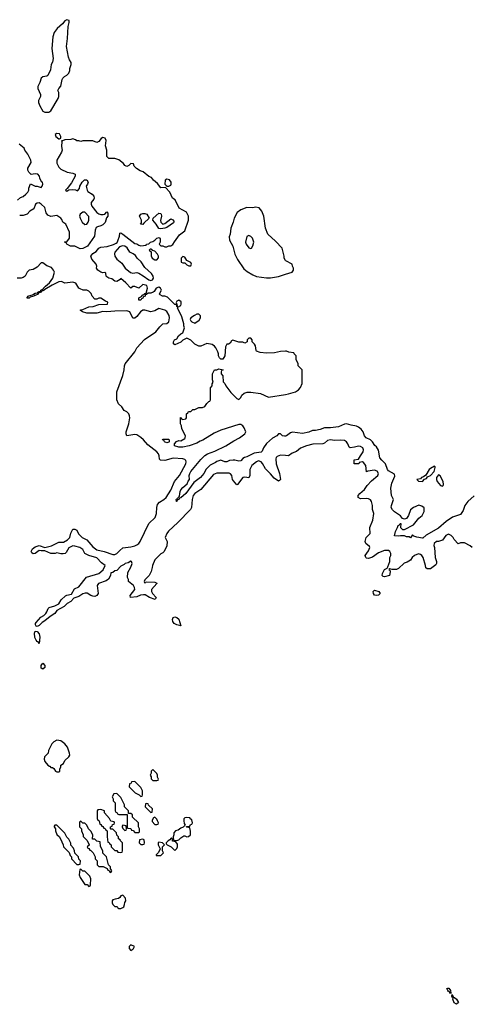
# Model space of a CAD drawing. Header units: inches. Extents: x 2710684 to 2828758, y 857022 to 965663.
# Tile 315 of 316: x 2787337 to 2791860, y 907612 to 917479. Entities that reach past the tile are written whole.
import ezdxf

# ---------------------------------------------------------------- set-up
doc = ezdxf.new("R2010")
doc.units = ezdxf.units.IN
doc.header["$MEASUREMENT"] = 0
for name, color, linetype in [('C7980', 7, 'Continuous'), ('C7981', 7, 'Continuous'), ('C7990', 7, 'Continuous'), ('C7991', 7, 'Continuous')]:
    doc.layers.add(name, color=color, linetype=linetype)

msp = doc.modelspace()

# ---------------------------------------------------------------- linework, layer by layer
at = {"layer": 'C7980', "color": 4, "elevation": 12}
msp.add_lwpolyline([(2787635.9, 910000), (2787638.5, 909998.5), (2787650, 909986), (2787664.7, 909984.7), (2787676.9, 909976.9), (2787694, 909950), (2787710, 909942), (2787730, 909942), (2787738, 909950), (2787738, 909970), (2787747.3, 909992.7), (2787747.6, 910000)], dxfattribs=at)
for points in [[(2788670, 909966), (2788654, 909950), (2788654, 909930), (2788642, 909910), (2788652, 909892), (2788652.7, 909872.7), (2788670, 909854), (2788710, 909854), (2788722, 909858), (2788726, 909870), (2788718, 909890), (2788718, 909910), (2788710, 909926)], [(2788490, 909846), (2788458, 909842), (2788452.7, 909827.3), (2788438, 909822), (2788434, 909790), (2788494, 909730), (2788532.7, 909712.7), (2788550, 909694), (2788562, 909698), (2788566, 909710), (2788566, 909750), (2788550, 909786)], [(2788310, 909726), (2788278, 909722), (2788262, 909690), (2788271.6, 909671.6), (2788274, 909650), (2788294, 909630), (2788294, 909550), (2788298, 909538), (2788312.7, 909532.7), (2788318, 909518), (2788330, 909514), (2788414, 909514), (2788414, 909390), (2788418, 909378), (2788450, 909374), (2788458, 909358), (2788472.7, 909352.7), (2788490, 909334), (2788530, 909334), (2788538, 909342), (2788538, 909370), (2788526, 909390), (2788526, 909430), (2788467.3, 909487.3), (2788466, 909510), (2788450, 909526), (2788426, 909526), (2788426, 909550), (2788386, 909590), (2788386, 909610), (2788350, 909686)], [(2788610, 909626), (2788598, 909622), (2788594, 909590), (2788650, 909534), (2788662, 909538), (2788666, 909570), (2788627.3, 909607.3), (2788622, 909622)], [(2788150, 909566), (2788118, 909562), (2788114, 909550), (2788112.7, 909472.7), (2788118, 909458), (2788131.6, 909451.6), (2788138, 909418), (2788150, 909414), (2788158, 909398), (2788170, 909394), (2788178, 909378), (2788192.7, 909372.7), (2788198, 909358), (2788214, 909350), (2788212, 909290), (2788218, 909238), (2788232.7, 909232.7), (2788238, 909218), (2788254, 909210), (2788254, 909190), (2788290, 909154), (2788310, 909154), (2788318, 909138), (2788350, 909134), (2788362, 909138), (2788366, 909150), (2788366, 909230), (2788346, 909250), (2788342, 909262), (2788326, 909270), (2788326, 909290), (2788308.4, 909308.4), (2788306, 909330), (2788270, 909366), (2788250, 909366), (2788246, 909370), (2788246, 909390), (2788262, 909398), (2788267.3, 909412.7), (2788282, 909418), (2788286, 909430), (2788282, 909442), (2788250, 909446), (2788234.6, 909474.6), (2788186, 909530), (2788186, 909550)], [(2787950, 909446), (2787938, 909442), (2787934, 909430), (2787934, 909390), (2787954, 909370), (2787954, 909350), (2787971.6, 909311.6), (2787972.7, 909292.7), (2788012.7, 909252.7), (2788031.6, 909211.6), (2788031.6, 909208.4), (2788014, 909190), (2788018, 909178), (2788030, 909174), (2788038, 909158), (2788050, 909154), (2788072, 909130), (2788094, 909090), (2788094, 909070), (2788111.6, 909051.6), (2788114, 909010), (2788130, 908994), (2788171.6, 908991.6), (2788212.7, 908972.7), (2788218, 908958), (2788234, 908954), (2788238, 908938), (2788250, 908934), (2788258, 908950), (2788250, 908966), (2788246, 908966), (2788246, 908990), (2788226, 909010), (2788206, 909090), (2788168.4, 909128.4), (2788168, 909150), (2788147.3, 909192.7), (2788142, 909242), (2788108.4, 909248.4), (2788090, 909266), (2788067.3, 909267.3), (2788068, 909310), (2788048.4, 909348.4), (2788026, 909370), (2788010, 909406), (2787990, 909426), (2787970, 909426)], [(2788690, 909486), (2788678, 909482), (2788663.6, 909456.4), (2788663.6, 909443.6), (2788690, 909414), (2788710, 909414), (2788722, 909418), (2788726, 909430), (2788718, 909450), (2788710, 909466)], [(2789010, 909485.2), (2788990, 909481.2), (2788982, 909470), (2788980.7, 909450), (2788983.5, 909423.5), (2788994, 909406), (2788972.7, 909387.3), (2788950, 909379), (2788922.8, 909357.2), (2788898, 909350), (2788878.8, 909330), (2788881, 909310), (2788874, 909290), (2788878, 909258), (2788910, 909254), (2788930, 909262), (2788950, 909282), (2788980.4, 909299.6), (2788990, 909302), (2789010, 909292), (2789027.3, 909292.7), (2789046, 909310), (2789047.3, 909347.3), (2789042, 909382), (2789010, 909386), (2789006, 909390), (2789006, 909394), (2789042, 909398), (2789047.3, 909412.7), (2789062, 909418), (2789066, 909430), (2789062, 909462), (2789050, 909466), (2789040.4, 909480.4)], [(2787710, 909406), (2787690, 909406), (2787682, 909398), (2787682, 909390), (2787694, 909370), (2787694, 909350), (2787710, 909314), (2787734, 909290), (2787759.6, 909239.6), (2787771.6, 909211.6), (2787774, 909190), (2787832.7, 909132.7), (2787843.6, 909103.6), (2787854, 909090), (2787854, 909070), (2787910, 909014), (2787930, 909014), (2787942, 909018), (2787946, 909050), (2787927.3, 909067.3), (2787926, 909090), (2787887.3, 909127.3), (2787886, 909150), (2787876.4, 909176.4), (2787848.4, 909208.4), (2787847.3, 909227.3), (2787830, 909266), (2787808.4, 909288.4), (2787790, 909326)], [(2788370, 909406), (2788362, 909398), (2788362, 909390), (2788370, 909374), (2788390, 909354), (2788402, 909358), (2788406, 909370), (2788402, 909402)], [(2788570, 909266), (2788538, 909262), (2788534, 909230), (2788550, 909214), (2788570, 909214), (2788582, 909218), (2788586, 909230), (2788582, 909262)], [(2788730, 909238), (2788724.7, 909230), (2788724.7, 909210), (2788742, 909170), (2788726, 909134), (2788702, 909110), (2788702, 909102), (2788750, 909102), (2788778, 909130), (2788766, 909150), (2788766, 909190), (2788788, 909210), (2788766, 909230)], [(2788856.4, 909276.4), (2788850, 909275.3), (2788839.8, 909260.2), (2788822, 909250), (2788802, 909230), (2788802, 909222), (2788814, 909210), (2788854, 909190), (2788890, 909154), (2788910, 909174), (2788918, 909190), (2788916.4, 909216.4), (2788902, 909242), (2788868.4, 909248.4), (2788866, 909270)], [(2787950, 908966), (2787938, 908962), (2787932, 908910), (2787942, 908882), (2787990, 908814), (2788012.7, 908812.7), (2788030, 908794), (2788042, 908798), (2788046, 908810), (2788048, 908870), (2788038, 908898), (2787990, 908948), (2787968, 908948)], [(2788370, 908706), (2788350, 908698), (2788338.8, 908681.2), (2788326.8, 908673.2), (2788292.7, 908667.3), (2788270, 908658), (2788262, 908650), (2788262, 908630), (2788270, 908614), (2788290, 908594), (2788312.7, 908592.7), (2788318, 908578), (2788330, 908574), (2788350, 908574), (2788370, 908582), (2788378, 908590), (2788387.3, 908612.7), (2788388.4, 908631.6), (2788398, 908650), (2788396.4, 908676.4)], [(2788450, 908208), (2788432, 908190), (2788432, 908170), (2788450, 908152), (2788470, 908166), (2788478, 908170), (2788486, 908190)]]:
    msp.add_lwpolyline(points, close=True, dxfattribs=at)
at = {"layer": 'C7981', "color": 4}
for points, elevation in [([(2787810, 917479.1), (2787790, 917466.3), (2787763.8, 917436.2), (2787710.4, 917390), (2787683.1, 917350), (2787670, 917308), (2787658, 917190), (2787670.7, 917089.3), (2787665.2, 917054.8), (2787651.3, 917030), (2787644.9, 916975.1), (2787619.8, 916920.2), (2787607.1, 916912.9), (2787570, 916906.6), (2787550, 916892.3), (2787538.4, 916850), (2787518.4, 916810), (2787519.5, 916790), (2787546, 916730), (2787544.9, 916710), (2787526, 916670), (2787526, 916650), (2787536.9, 916616.9), (2787570, 916562), (2787590, 916552), (2787630, 916552), (2787650, 916564.7), (2787722, 916690), (2787728.7, 916710), (2787728.4, 916748.4), (2787718, 916770), (2787728, 916790), (2787750, 916814), (2787760.4, 916879.6), (2787767.3, 916892.7), (2787786, 916910), (2787810, 916922), (2787830, 916942), (2787839, 916970), (2787839, 916990), (2787853.2, 917030), (2787853.2, 917050), (2787835.5, 917075.5), (2787824.7, 917104.7), (2787806, 917210), (2787816.9, 917290), (2787823.1, 917410), (2787833.5, 917450), (2787830.7, 917470.7)], 4), ([(2787710, 916337.2), (2787692, 916330), (2787698, 916310), (2787730, 916284.7), (2787736.4, 916283.6), (2787747.3, 916292.7), (2787748, 916310), (2787735.3, 916335.3)], 4), ([(2788810, 915882), (2788792, 915870), (2788791.6, 915831.6), (2788799.6, 915819.6), (2788810, 915812), (2788830, 915811.3), (2788850, 915822), (2788855.3, 915830), (2788854, 915850), (2788835.5, 915875.5)], 4), ([(2787970, 915549), (2787941, 915530), (2787936, 915510), (2787941, 915490), (2787961, 915450), (2787990, 915427.3), (2788010, 915431.3), (2788024, 915450), (2788028.7, 915470), (2788028.4, 915508.4), (2787990, 915548.7)], 4), ([(2788770, 915431.3), (2788790, 915438), (2788850, 915482), (2788870, 915474), (2788879.6, 915459.6), (2788882, 915450), (2788878, 915442), (2788810, 915395.3), (2788790, 915388.7), (2788750, 915382), (2788730, 915388), (2788704, 915430), (2788668.7, 915470), (2788674, 915490), (2788730, 915538.8), (2788750, 915538), (2788754.8, 915530), (2788756.3, 915510), (2788747.1, 915467.1), (2788751.3, 915450)], 4), ([(2788570, 915426), (2788546, 915430), (2788558, 915442), (2788558, 915470), (2788538, 915510), (2788548.4, 915531.6), (2788570, 915538), (2788590, 915538), (2788610.7, 915530.7), (2788634, 915490), (2788579.6, 915440.4)], 4), ([(2789630, 915318), (2789610, 915306), (2789598, 915250), (2789604.7, 915230), (2789630, 915194), (2789650, 915184.7), (2789658, 915190), (2789670, 915214), (2789682, 915250), (2789668, 915290), (2789650, 915308)], 8), ([(2788367.1, 915212.9), (2788336, 915204), (2788291.1, 915148.9), (2788286.4, 915133.6), (2788291, 915110), (2788310, 915078.8), (2788359.2, 915039.2), (2788393.4, 914990), (2788445.3, 914945.3), (2788470, 914940.5), (2788510, 914945.5), (2788530, 914940.5), (2788573.7, 914913.7), (2788630, 914870.7), (2788650, 914864), (2788666.3, 914873.7), (2788675.1, 914890), (2788672.7, 914910), (2788657.2, 914937.2), (2788590, 914997.2), (2788552, 915052), (2788513.2, 915090), (2788495.1, 915115.1), (2788473.1, 915133.1), (2788439, 915150), (2788412, 915192), (2788390, 915209.2)], 4), ([(2788650, 915178), (2788642, 915178), (2788634, 915170), (2788654, 915154), (2788652.7, 915112.7), (2788662, 915090), (2788690, 915072), (2788710, 915074), (2788727.3, 915092.7), (2788728, 915110), (2788718, 915130), (2788690, 915158), (2788666, 915166), (2788666, 915170)], 4), ([(2788970, 915106), (2788954, 915090), (2788954, 915050), (2788970, 915042), (2788990, 915042), (2789010, 915022), (2789030, 915014), (2789050, 915014), (2789058, 915030), (2789050, 915046), (2789010, 915066), (2788990, 915098)], 4), ([(2789130, 914528), (2789110, 914528), (2789086.4, 914513.6), (2789052, 914490), (2789044.7, 914475.3), (2789050, 914462), (2789062, 914450), (2789090, 914438), (2789132.9, 914467.1), (2789148, 914490), (2789148, 914510)], 4), ([(2788810, 913238), (2788786, 913250), (2788782, 913262), (2788766, 913270), (2788770, 913274), (2788830, 913274), (2788834, 913270), (2788834, 913250), (2788830, 913246)], 4), ([(2788950, 911406), (2788910, 911414), (2788884, 911430), (2788869.5, 911449.5), (2788866.6, 911470), (2788873.2, 911486.8), (2788890, 911494), (2788910, 911486.8), (2788930.9, 911470.9)], 8), ([(2787530, 911228.7), (2787523.2, 911243.2), (2787510, 911249.4), (2787501.4, 911261.4), (2787489.7, 911289.7), (2787486, 911330), (2787490, 911352), (2787510, 911347.3), (2787530, 911326), (2787537.7, 911290)], 8), ([(2787570, 910971.3), (2787550, 910982), (2787550, 911006), (2787570, 911031), (2787587, 911007), (2787590, 910987.3)], 8)]:
    msp.add_lwpolyline(points, close=True, dxfattribs=dict(at, elevation=elevation))
for points, elevation in [([(2787315.3, 915670), (2787343.7, 915696.3), (2787370, 915707.3), (2787399, 915730), (2787419, 915750), (2787428.7, 915770), (2787428.9, 915791.1), (2787446, 915834), (2787490, 915812), (2787511.1, 915811.1), (2787550, 915798), (2787562, 915810), (2787568, 915830), (2787566, 915850), (2787555.3, 915855.3), (2787538, 915890), (2787535.3, 915910), (2787518, 915930), (2787492.9, 915932.9), (2787450, 915928), (2787428, 915950), (2787418, 915970), (2787418, 915990), (2787452.9, 916047.1), (2787449, 916070), (2787419, 916130), (2787388, 916170), (2787382, 916190), (2787332.3, 916232.3)], 4), ([(2790000, 914157.6), (2789950, 914155.3), (2789890, 914142), (2789810, 914138), (2789744, 914144), (2789710, 914158), (2789704.7, 914164.7), (2789698, 914210), (2789688.4, 914228.4), (2789666, 914250), (2789666, 914270), (2789650, 914286), (2789630, 914286), (2789614, 914270), (2789614, 914250), (2789590, 914238), (2789570, 914246), (2789530, 914248), (2789470, 914268), (2789459.6, 914260.4), (2789443.6, 914236.4), (2789428, 914228), (2789412, 914228), (2789398, 914202), (2789390.8, 914110), (2789370, 914078), (2789350, 914078), (2789338, 914090), (2789328.7, 914110), (2789328.7, 914130), (2789322, 914150), (2789302, 914190), (2789289.1, 914209.1), (2789264.7, 914224.7), (2789210, 914235.3), (2789150, 914208), (2789130, 914208), (2789089.1, 914229.1), (2789050, 914268.7), (2789010, 914286), (2788970, 914268), (2788950, 914248), (2788890, 914222), (2788878, 914230), (2788878, 914250), (2788888, 914270), (2788910, 914282), (2788928.7, 914310), (2788949.3, 914330.7), (2788970, 914342), (2788988.7, 914390), (2788979, 914410), (2788979, 914430), (2788960.9, 914500.9), (2788918, 914590), (2788920.4, 914599.6), (2788950, 914614), (2788955.3, 914630), (2788952.9, 914652.9), (2788930, 914668), (2788910, 914658), (2788904.7, 914644.7), (2788918, 914602), (2788910, 914606), (2788906, 914626), (2788890, 914624), (2788818.6, 914698.6), (2788790, 914709.2), (2788766, 914710), (2788743.1, 914723.1), (2788738, 914730), (2788740.4, 914739.6), (2788758, 914770), (2788748, 914790), (2788730, 914799), (2788704.7, 914790), (2788684.7, 914755.3), (2788672.7, 914747.3), (2788650, 914738), (2788622, 914738), (2788606, 914726), (2788594, 914726), (2788592, 914710), (2788578, 914702), (2788571.3, 914690), (2788556.9, 914683.1), (2788551, 914670), (2788528.4, 914668.4), (2788529.3, 914690.7), (2788556.4, 914703.6), (2788570, 914722), (2788578, 914722), (2788590, 914734), (2788602, 914738), (2788615.3, 914790), (2788610, 914815.3), (2788570, 914826), (2788531.3, 914788.7), (2788490, 914806), (2788470, 914806), (2788450, 914788), (2788401.2, 914841.2), (2788350, 914886), (2788343.6, 914876.4), (2788310, 914855.3), (2788290, 914859), (2788260.9, 914880.9), (2788228, 914890), (2788210, 914902), (2788204, 914910), (2788198, 914938), (2788190, 914946), (2788170, 914942), (2788148, 914950), (2788118, 914970), (2788106, 914990), (2788108, 915010), (2788102, 915030), (2788060.2, 915080.2), (2788050, 915111), (2788070, 915134.8), (2788103.2, 915156.8), (2788130, 915190.4), (2788150, 915198), (2788212.3, 915207.7), (2788274.6, 915225.4), (2788302, 915238), (2788312.9, 915247.1), (2788318.6, 915261.4), (2788335.3, 915310), (2788340.4, 915339.6), (2788350, 915342), (2788370, 915331), (2788490, 915236), (2788510, 915231.3), (2788530, 915218), (2788550, 915212), (2788602, 915218), (2788606, 915230), (2788630, 915234), (2788646, 915250), (2788670, 915258), (2788690, 915271.3), (2788709.3, 915290.7), (2788734.8, 915294.8), (2788743.6, 915283.6), (2788744.7, 915250), (2788732, 915230), (2788750, 915212), (2788770, 915212), (2788790, 915202), (2788810, 915202), (2788830, 915212), (2788850, 915212), (2788870, 915224.7), (2788886.3, 915253.7), (2788938, 915322), (2788990, 915364.7), (2789028.7, 915470), (2789028.7, 915510), (2789008.7, 915550), (2788935.3, 915590), (2788894, 915674), (2788868, 915690), (2788842, 915750), (2788798, 915798), (2788750, 915795.3), (2788716, 915836), (2788675.3, 915870), (2788658, 915898), (2788630, 915909), (2788574.5, 915954.5), (2788544.5, 915964.5), (2788506.3, 915986.3), (2788482, 916010), (2788475.3, 916035.3), (2788450, 916038), (2788430, 916018), (2788410, 916008.7), (2788390, 916018), (2788376.5, 916036.5), (2788330, 916075.3), (2788290, 916088.7), (2788230, 916088.7), (2788218, 916098), (2788209.3, 916109.3), (2788209, 916170), (2788194.6, 916214.6), (2788202.7, 916270), (2788191.5, 916291.5), (2788170, 916298), (2788151.3, 916290), (2788130, 916258), (2788110, 916248), (2788070, 916266), (2787970, 916266), (2787950, 916258), (2787930, 916266), (2787910, 916266), (2787896.4, 916276.4), (2787870, 916286), (2787850, 916278), (2787790, 916275.3), (2787766, 916266), (2787754, 916266), (2787758, 916258), (2787754.8, 916210), (2787761, 916170), (2787756, 916150), (2787707.7, 916070), (2787710, 916042), (2787730, 916002), (2787750, 915982), (2787812.7, 915952.7), (2787870, 915942), (2787891.3, 915930), (2787891, 915910), (2787855.5, 915844.5), (2787812.7, 915787.3), (2787794, 915770), (2787810, 915762), (2787827.3, 915772.7), (2787870, 915778.8), (2787895.3, 915775.3), (2787914.6, 915765.4), (2787934, 915786), (2787938, 915810), (2787962, 915850), (2787986.8, 915873.2), (2788010, 915874.8), (2788021, 915850), (2788016, 915830), (2788002, 915810), (2788011.3, 915770), (2788018, 915758), (2788062, 915730), (2788078, 915710), (2788081, 915690), (2788078, 915682), (2788051.6, 915648.4), (2788051.3, 915630), (2788058, 915610), (2788108.2, 915548.2), (2788130, 915534.8), (2788150, 915528), (2788172.9, 915527.1), (2788188.9, 915531.1), (2788210, 915552), (2788219.6, 915539.6), (2788218, 915510), (2788207.3, 915492.7), (2788191.8, 915448.2), (2788170, 915422.7), (2788150, 915412.7), (2788115.3, 915404.7), (2788103.5, 915396.5), (2788091, 915370), (2788087.3, 915310), (2788017.3, 915210), (2787970, 915186), (2787943.2, 915183.2), (2787890, 915209), (2787846, 915210), (2787808.4, 915228.4), (2787802, 915242), (2787786, 915250), (2787790, 915254), (2787810, 915254), (2787835.3, 915290), (2787835.3, 915350), (2787798, 915430), (2787768.9, 915448.9), (2787758, 915478), (2787748, 915490), (2787710, 915515.3), (2787648, 915508), (2787619, 915519), (2787602.7, 915542.7), (2787590, 915598), (2787551.9, 915631.9), (2787530, 915645.2), (2787510, 915641.2), (2787496, 915630), (2787476.9, 915583.1), (2787439.6, 915560.4), (2787412, 915530), (2787370, 915515.3), (2787336.4, 915516.4)], 4), ([(2790000, 915065.5), (2789986, 915090), (2789986, 915110), (2789966, 915190), (2789900.2, 915260.2), (2789822.7, 915330), (2789799.5, 915390), (2789780.9, 915510), (2789761.2, 915561.2), (2789734.6, 915594.6), (2789699, 915599), (2789670, 915594), (2789610, 915598), (2789550, 915575.3), (2789514.4, 915545.6), (2789486, 915490), (2789476, 915450), (2789451, 915390), (2789446, 915330), (2789435.3, 915304.7), (2789437.3, 915270), (2789470.7, 915210), (2789490.8, 915130), (2789516.8, 915076.8), (2789582.5, 914982.5), (2789614.4, 914954.4), (2789670, 914921), (2789710, 914906.8), (2789810, 914890.8), (2789850, 914890.8), (2789930, 914906.8), (2790000, 914929)], 4), ([(2790000, 913110.2), (2789950, 913114), (2789916.9, 913103.1), (2789906.8, 913093.2), (2789902, 913078), (2789903.8, 913030), (2789939.3, 912930), (2789947.1, 912872.9), (2789939.9, 912860.1), (2789930, 912856), (2789884.7, 912884.7), (2789849.8, 912929.8), (2789799.1, 912979.1), (2789770, 913032.7), (2789755.1, 913050), (2789730, 913058.4), (2789706.8, 913050), (2789662, 913010), (2789643, 912970), (2789642.8, 912910), (2789631.1, 912888.9), (2789590, 912895.1), (2789570, 912892.7), (2789518, 912822), (2789510, 912818), (2789476.5, 912856.5), (2789469, 912870), (2789461.2, 912910), (2789449.4, 912929.4), (2789436.2, 912936.2), (2789310, 912936.2), (2789279, 912921), (2789150, 912772.7), (2789091, 912730), (2789074.8, 912710), (2789062.8, 912670), (2789056, 912590), (2789046, 912570), (2788921.1, 912438.9), (2788827.9, 912352.1), (2788811.3, 912330), (2788794, 912290), (2788812, 912250), (2788810, 912206), (2788782, 912150), (2788770, 912138), (2788750, 912128), (2788690, 912068), (2788666, 912010), (2788664.7, 911990), (2788652, 911950), (2788632, 911910), (2788590, 911866), (2788582, 911850), (2788590, 911834), (2788598, 911842), (2788610, 911844.7), (2788690, 911842), (2788710, 911834), (2788711.3, 911830), (2788658, 911770), (2788656.9, 911763.1), (2788656, 911750), (2788667.7, 911727.7), (2788702, 911690), (2788694, 911670), (2788635.3, 911690), (2788594.2, 911714.2), (2788576.6, 911716.6), (2788546.2, 911713.8), (2788510, 911696), (2788446, 911690), (2788442, 911710), (2788488.7, 911770), (2788488, 911790), (2788475.3, 911810), (2788428, 911850), (2788428, 911870), (2788418, 911890), (2788420.4, 911939.6), (2788450, 911994), (2788462, 912030), (2788458, 912050), (2788450, 912052.7), (2788422.5, 912037.5), (2788392, 912030), (2788381.6, 912018.4), (2788350, 912002.7), (2788310, 911958), (2788290, 911955.3), (2788270, 911938), (2788250, 911935.3), (2788244.7, 911910), (2788225.8, 911874.2), (2788202.5, 911857.5), (2788126, 911830), (2788112, 911810), (2788122, 911730), (2788110, 911708), (2788090, 911698), (2788070, 911702), (2788049, 911709), (2788012.7, 911732.7), (2787992.7, 911732.7), (2787970, 911726), (2787930, 911698), (2787878, 911682), (2787850.3, 911649.7), (2787810.7, 911630), (2787780.7, 911599.3), (2787710, 911557), (2787687, 911530), (2787640.8, 911499.2), (2787590, 911454), (2787560.9, 911439.1), (2787530, 911409.5), (2787510, 911399.3), (2787502, 911402), (2787493.6, 911413.6), (2787495.1, 911430), (2787501, 911439), (2787547, 911493), (2787579, 911510), (2787599, 911530), (2787610, 911544.7), (2787622.7, 911577.3), (2787632.7, 911587.3), (2787690, 911606), (2787730, 911626.8), (2787753.3, 911666.7), (2787794.9, 911705.1), (2787810, 911713), (2787856.9, 911723.1), (2787884.2, 911775.8), (2787930, 911797.3), (2788006.3, 911893.7), (2788129.4, 911930.6), (2788173.4, 911966.6), (2788192, 912010), (2788157.1, 912037.1), (2788110, 912085.2), (2788030, 912109.2), (2787990, 912129), (2787968.7, 912170), (2787938, 912190), (2787890, 912204), (2787870, 912208), (2787830, 912188), (2787800.7, 912139.3), (2787790.6, 912129.4), (2787773.4, 912126.6), (2787750, 912126.6), (2787710, 912135.3), (2787690.6, 912129.4), (2787649.3, 912129.3), (2787590, 912158), (2787550, 912155.3), (2787530, 912159), (2787490.4, 912129.6), (2787470, 912126), (2787456.5, 912136.5), (2787452.7, 912150), (2787463.6, 912176.4), (2787490, 912196), (2787530, 912211), (2787590, 912191.3), (2787654.6, 912205.4), (2787730, 912242), (2787776.4, 912243.6), (2787814.6, 912265.4), (2787838, 912290), (2787850, 912334), (2787870, 912374), (2787890, 912374), (2787910, 912362), (2787926.4, 912326.4), (2787962, 912290), (2788010, 912266), (2788070, 912198), (2788110, 912166), (2788182, 912150), (2788270, 912118.8), (2788290, 912121), (2788310, 912131), (2788338.6, 912161.4), (2788370, 912186), (2788450, 912197.3), (2788490, 912206), (2788510, 912215.5), (2788529.3, 912230), (2788542, 912250), (2788629.3, 912430), (2788692, 912490), (2788707.3, 912530), (2788709.6, 912590), (2788718.3, 912621.7), (2788736.3, 912643.7), (2788781.2, 912670), (2788802, 912690), (2788850, 912762.8), (2788887, 912850), (2788936.2, 912910), (2788999.5, 913030), (2789005.2, 913050), (2789001.2, 913061.2), (2788992, 913072), (2788970, 913078), (2788873.7, 913086.3), (2788790, 913061.2), (2788745.2, 913065.2), (2788735.3, 913075.3), (2788732.7, 913110), (2788726, 913130), (2788710, 913149.2), (2788618.7, 913218.7), (2788575.1, 913270), (2788550, 913292.3), (2788510, 913319.3), (2788490, 913322.7), (2788409, 913309), (2788402, 913330), (2788404, 913350), (2788429.4, 913430), (2788439.5, 913490), (2788437, 913510), (2788429, 913530), (2788410, 913549), (2788382.7, 913562.7), (2788360.4, 913600.4), (2788326, 913630), (2788308, 913670), (2788308.7, 913750), (2788370, 913914), (2788384, 913970), (2788385.2, 914010), (2788394, 914030), (2788489.2, 914150), (2788510, 914191), (2788585.4, 914274.6), (2788701.2, 914350), (2788739.5, 914400.5), (2788768.7, 914430), (2788810, 914436), (2788828.7, 914450), (2788836, 914490), (2788835.1, 914515.1), (2788810, 914554), (2788789.4, 914569.4), (2788743.2, 914583.2), (2788730, 914583.7), (2788690, 914562.7), (2788650, 914552.7), (2788590, 914567), (2788570, 914566.6), (2788547.7, 914552.3), (2788510, 914505.2), (2788490, 914489.2), (2788470, 914488.7), (2788439.3, 914550), (2788410, 914560.5), (2788290, 914559.7), (2788210, 914551.3), (2788170, 914554.3), (2788110, 914538), (2788090, 914536.9), (2788010, 914538.4), (2787966, 914550), (2787946, 914566), (2787946, 914570), (2787970, 914573.4), (2788030, 914602), (2788073.8, 914606.2), (2788130, 914624), (2788210, 914627.7), (2788215.3, 914630), (2788218, 914650), (2788197.2, 914657.2), (2788150, 914688), (2788130, 914688), (2788110, 914678), (2788090, 914678), (2788062, 914710), (2788053.6, 914733.6), (2788030, 914758), (2788010, 914768.7), (2787971.1, 914768.9), (2787941.5, 914781.5), (2787929.4, 914789.4), (2787898, 914838), (2787869.1, 914849.1), (2787790, 914839), (2787755.5, 914855.5), (2787730, 914852.3), (2787661.3, 914818.7), (2787590, 914775.3), (2787583.6, 914776.4), (2787582, 914770), (2787570, 914762), (2787558, 914762), (2787552, 914750), (2787522, 914738), (2787522, 914730), (2787490, 914715.3), (2787483.6, 914716.4), (2787482, 914710), (2787441, 914699), (2787430, 914689.2), (2787408.9, 914688.9), (2787418, 914702), (2787418, 914710), (2787476.4, 914723.6), (2787475.3, 914730), (2787490, 914737.3), (2787518, 914742), (2787518, 914750), (2787530, 914756), (2787546, 914754), (2787548.7, 914770), (2787576.4, 914783.6), (2787575.3, 914790), (2787594, 914810), (2787636.6, 914843.4), (2787669.2, 914890), (2787684, 914950), (2787675.3, 914970), (2787655.5, 914995.5), (2787610, 915014), (2787570, 915044), (2787550, 915042), (2787510, 914999), (2787470, 914975.3), (2787430, 914968), (2787411.1, 914948.9), (2787391.3, 914910), (2787370, 914895.3), (2787350, 914888.7), (2787310, 914888.7)], 8), ([(2790000, 913306.5), (2789990, 913304), (2789969.2, 913309.2), (2789950, 913328), (2789930, 913328), (2789910.9, 913309.1), (2789870, 913284), (2789807.7, 913232.3), (2789778, 913190), (2789765.4, 913154.6), (2789754.4, 913145.6), (2789684.5, 913135.5), (2789610, 913099), (2789586.8, 913093.2), (2789570, 913082), (2789550, 913059), (2789530, 913054), (2789490, 913065.2), (2789475.3, 913064.7), (2789439.6, 913060.4), (2789410, 913048.7), (2789390, 913048), (2789350, 913066), (2789310, 913052.3), (2789298, 913042), (2789244.4, 913015.6), (2789205.5, 912974.5), (2789179.5, 912930), (2789146, 912890), (2789079.1, 912840.9), (2789001.7, 912730), (2788950, 912686.6), (2788936, 912684), (2788930.7, 912670), (2788915.3, 912664.7), (2788910.3, 912649.7), (2788906, 912650), (2788904, 912670), (2788910, 912676), (2788922, 912678), (2788924, 912690), (2788936, 912704), (2788942.4, 912750), (2788950, 912766.8), (2788970, 912791.3), (2789012.9, 912827.1), (2789024.7, 912855.3), (2789038, 912870), (2789035.3, 912910), (2789039, 912930), (2789049.2, 912950), (2789150, 913071.3), (2789190, 913111.3), (2789218, 913130), (2789290, 913156.3), (2789401.2, 913210), (2789480.1, 913259.9), (2789539, 913290), (2789592.1, 913327.9), (2789601.2, 913350), (2789586, 913390), (2789570, 913409.2), (2789550, 913421.2), (2789530, 913421.2), (2789350, 913366.6), (2789284.7, 913335.3), (2789170, 913265.2), (2789143.5, 913256.5), (2789110, 913235.3), (2789034, 913210), (2788970, 913195.3), (2788930, 913195.3), (2788886, 913210), (2788886, 913230), (2788907.3, 913252.7), (2788930, 913262), (2788950, 913258), (2788990, 913282), (2788995.3, 913290), (2788998, 913310), (2788960.4, 913380.4), (2788958, 913410), (2788948, 913430), (2788946, 913494), (2788954, 913490), (2788958, 913478), (2788970, 913474), (2789002, 913478), (2789006, 913490), (2789006, 913530), (2789022, 913538), (2789027.3, 913552.7), (2789050, 913554), (2789070, 913574), (2789090, 913574), (2789130, 913592), (2789167.3, 913592.7), (2789190, 913602), (2789210, 913634), (2789230, 913654), (2789242, 913658), (2789246, 913670), (2789246, 913790), (2789266, 913810), (2789266, 913830), (2789274.6, 913845.4), (2789268.7, 913868.7), (2789268.7, 913930), (2789288, 913970), (2789310, 913971.3), (2789330, 913982), (2789374, 913970), (2789358, 913962), (2789354, 913950), (2789354, 913930), (2789372, 913910), (2789374, 913850), (2789390, 913834), (2789402, 913810), (2789450, 913742), (2789510, 913682), (2789530, 913674), (2789550, 913694), (2789562, 913718), (2789584, 913736), (2789614, 913746), (2789650, 913746.8), (2789750, 913734), (2789830, 913696.3), (2790000, 913723.4)], 4), ([(2787747.6, 910000), (2787748, 910010), (2787775.3, 910024.7), (2787790, 910054), (2787828.4, 910091.6), (2787838, 910110), (2787835.3, 910130), (2787814, 910190), (2787790, 910222), (2787750, 910253.2), (2787710, 910259), (2787676.9, 910243.1), (2787656.9, 910223.1), (2787623.6, 910156.4), (2787622, 910130), (2787586.4, 910093.6), (2787582, 910070), (2787590, 910044.7), (2787618, 910010), (2787635.9, 910000)], 12)]:
    msp.add_lwpolyline(points, dxfattribs=dict(at, elevation=elevation))
at = {"layer": 'C7990', "color": 4, "elevation": 8}
for points in [[(2791650, 907718), (2791639.3, 907739.3), (2791630, 907741.2), (2791623.7, 907750), (2791615.3, 907770), (2791624.5, 907775.5), (2791633.3, 907773.3), (2791650.5, 907750), (2791656, 907724)], [(2791681, 907681), (2791690, 907681), (2791710, 907664.9), (2791730, 907629), (2791710, 907612.3), (2791688, 907628), (2791676.4, 907663.6), (2791678, 907678), (2791670, 907678), (2791665.2, 907694.8), (2791668, 907712)]]:
    msp.add_lwpolyline(points, close=True, dxfattribs=at)
at = {"layer": 'C7991', "color": 4}
for points, elevation in [([(2790000, 914929), (2790066, 914950), (2790078, 914970), (2790078, 914990), (2790068.4, 915008.4), (2790066, 915030), (2790002, 915062), (2790000, 915065.5)], 4), ([(2790000, 913723.4), (2790030, 913728.2), (2790098, 913750), (2790128, 913770), (2790150, 913794), (2790167.3, 913832.7), (2790166, 913970), (2790126, 914010), (2790126, 914030), (2790107.3, 914072.7), (2790106, 914110), (2790086, 914130), (2790082, 914142), (2790032.7, 914147.3), (2790010, 914158), (2790000, 914157.6)], 4), ([(2791890, 912708.7), (2791826, 912650), (2791794.8, 912610), (2791778.8, 912561.2), (2791750, 912522), (2791670, 912492.3), (2791608.8, 912451.2), (2791530, 912382.7), (2791406.8, 912313.2), (2791375.3, 912284.7), (2791370, 912282), (2791313.2, 912293.2), (2791283.1, 912303.1), (2791270, 912318), (2791250, 912286), (2791236.4, 912296.4), (2791210, 912298), (2791190, 912308), (2791150, 912308), (2791130, 912302), (2791090, 912306), (2791099, 912350), (2791122, 912390), (2791128.4, 912411.6), (2791142, 912418), (2791146, 912430), (2791154, 912430), (2791152, 912390), (2791171.3, 912371.3), (2791190, 912371), (2791282, 912418), (2791335.1, 912484.9), (2791368, 912510), (2791388, 912550), (2791387.3, 912587.3), (2791363.1, 912603.1), (2791334, 912614), (2791282, 912590), (2791250, 912568), (2791230.7, 912509.3), (2791210, 912482), (2791190, 912474), (2791170, 912482), (2791150, 912508.7), (2791090, 912548), (2791070, 912568.7), (2791057.2, 912590), (2791059.3, 912610), (2791079, 912670), (2791060.9, 912710), (2791054.2, 912785.8), (2791064.1, 912835.9), (2791094.6, 912905.4), (2791090, 912926), (2791030, 912959), (2791019, 912970), (2790999, 913030), (2790964.1, 913064.1), (2790945.2, 913090), (2790930, 913166), (2790910, 913198), (2790892.7, 913212.7), (2790870, 913248.7), (2790849.3, 913269.3), (2790808, 913290), (2790790, 913308), (2790777.2, 913350), (2790755.9, 913375.9), (2790730, 913397.2), (2790710, 913406), (2790655.5, 913415.5), (2790610, 913429.3), (2790590, 913426), (2790530, 913399.3), (2790450, 913389.2), (2790390, 913389.2), (2790347.1, 913372.9), (2790298, 913362), (2790270, 913361.2), (2790233.2, 913346.8), (2790170, 913333.2), (2790070, 913345.2), (2790050, 913339), (2790010, 913309), (2790000, 913306.5)], 4), ([(2791870, 912188.7), (2791850, 912208), (2791790, 912235.3), (2791750, 912238), (2791727.3, 912227.3), (2791688.7, 912268.7), (2791678, 912290), (2791658, 912310), (2791630, 912322), (2791604.7, 912310), (2791570, 912262), (2791530, 912249), (2791510, 912248.7), (2791486.8, 912230), (2791484.7, 912210), (2791492, 912190), (2791498, 912090), (2791511.3, 912050), (2791512, 912030), (2791503.6, 912016.4), (2791450, 911975.3), (2791416.4, 911976.4), (2791404.7, 911984.7), (2791402, 912010), (2791377.2, 912090), (2791364, 912110), (2791350, 912121.2), (2791330, 912126), (2791290, 912109.2), (2791266.8, 912090), (2791250, 912064), (2791218.5, 912041.5), (2791186, 912034), (2791130, 911979), (2791110, 911969.2), (2791068.4, 911968.4), (2791045.4, 911974.6), (2791034, 911970), (2791043.6, 911963.6), (2791046.4, 911946.4), (2791041, 911910), (2790990, 911895.3), (2790978, 911898), (2790968.4, 911908.4), (2790969, 911930), (2790989, 911970), (2791016.4, 911983.6), (2791024, 911996), (2791045.2, 912050), (2791044, 912090), (2791054, 912110), (2791054, 912130), (2791044, 912150), (2791030, 912159.3), (2790990, 912161.2), (2790930, 912138), (2790870, 912093.2), (2790850, 912085.2), (2790830, 912081.2), (2790810, 912084), (2790802, 912090), (2790795.3, 912110), (2790830, 912158), (2790844, 912190), (2790840.4, 912200.4), (2790802, 912230), (2790795.3, 912250), (2790808, 912290), (2790848, 912330), (2790842, 912390), (2790874.6, 912465.4), (2790882, 912530), (2790869, 912570), (2790868.7, 912610), (2790859, 912650), (2790850, 912668), (2790830, 912679), (2790810, 912682), (2790750, 912678), (2790726, 912690), (2790728, 912710), (2790742, 912730), (2790788.7, 912770), (2790815.3, 912810), (2790861.5, 912858.5), (2790924, 912910), (2790929, 912930), (2790915.9, 912955.9), (2790890, 912966), (2790823.6, 912956.4), (2790809, 912949), (2790802, 913010), (2790780.4, 913040.4), (2790770, 913048), (2790738, 913042), (2790734, 913030), (2790727.3, 913027.3), (2790688, 913030), (2790686, 913070), (2790730, 913074), (2790748.7, 913110), (2790777.2, 913150), (2790781.2, 913170), (2790772.7, 913190), (2790750, 913203.7), (2790730, 913206.6), (2790690, 913194.5), (2790648, 913190), (2790636.5, 913196.5), (2790624, 913230), (2790608.7, 913250), (2790590, 913261.2), (2790550, 913265.2), (2790490, 913262.7), (2790450, 913269.3), (2790419.1, 913260.9), (2790390, 913235.3), (2790374, 913230), (2790273.4, 913226.6), (2790210, 913209), (2790150, 913183.7), (2790108.1, 913151.9), (2790065.5, 913134.5), (2790030, 913108), (2790000, 913110.2)], 8)]:
    msp.add_lwpolyline(points, dxfattribs=dict(at, elevation=elevation))
for points, elevation in [([(2791490, 913006), (2791450, 912982), (2791438, 912970), (2791404.7, 912915.3), (2791382, 912898), (2791362, 912890), (2791350, 912878), (2791314, 912870), (2791330, 912854), (2791370, 912852), (2791390, 912874), (2791410, 912882), (2791422, 912898), (2791450, 912912), (2791488, 912950), (2791498, 912990), (2791498, 912998)], 4), ([(2791530, 912918), (2791511.3, 912890), (2791511.3, 912870), (2791518, 912850), (2791550, 912812), (2791570, 912804.7), (2791578, 912810), (2791580.4, 912819.6), (2791579, 912850), (2791548.4, 912908.4)], 4), ([(2790910, 911707.3), (2790890, 911713.2), (2790879.5, 911730), (2790878, 911750), (2790890, 911764), (2790934.8, 911750), (2790946.8, 911730), (2790930, 911713.2)], 8)]:
    msp.add_lwpolyline(points, close=True, dxfattribs=dict(at, elevation=elevation))

doc.saveas('drawing.dxf')
